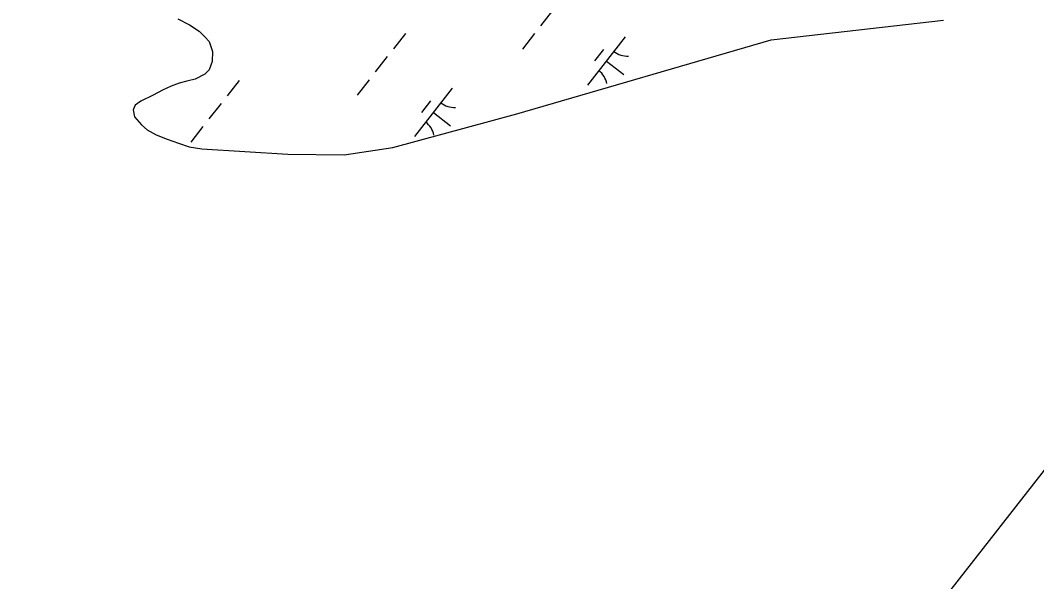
# Model space of a CAD drawing. Extents: x 3896831 to 3918110, y 171006 to 193349.
# Drawn here: x 3908805 to 3909636, y 176349 to 176808 of the extents above; entities that cross this region are included whole.
import ezdxf

# ---------------------------------------------------------------- set-up
doc = ezdxf.new("R2010")
doc.units = 0
for name, color, linetype in [('V-GRID-FRAM', 7, 'Continuous'), ('V-GRID-MAJR', 7, 'Continuous'), ('V-WETL-SWMP', 7, 'Continuous')]:
    doc.layers.add(name, color=color, linetype=linetype)

msp = doc.modelspace()

# ---------------------------------------------------------------- linework, layer by layer
at = {"layer": 'V-GRID-FRAM'}
msp.add_lwpolyline([(3916044.94, 184610.04), (3906752.77, 172754.13), (3900055.07, 177809.84), (3909313.29, 189695.82), (3916044.94, 184610.04)], dxfattribs=at)
at = {"layer": 'V-GRID-MAJR'}
msp.add_spline([(3909752.76, 175802.03), (3909660.52, 181175.42), (3909556.5, 187235.56), (3909500.71, 190486.24)], degree=3, dxfattribs=at)
at = {"layer": 'V-WETL-SWMP'}
for p, q in [((3909240.32, 176815.87), (3909230.45, 176803.27)), ((3908933.96, 176808.99), (3908943.66, 176804.18)), ((3908943.66, 176804.18), (3908951.55, 176798.82)), ((3909418.92, 176791.76), (3909559.7, 176807.8)), ((3908951.55, 176798.82), (3908956.26, 176794.32)), ((3909120.05, 176797.11), (3909110.18, 176784.52)), ((3909225.51, 176796.98), (3909215.64, 176784.38)), ((3908956.26, 176794.32), (3908959.58, 176790.44)), ((3908959.58, 176790.44), (3908962.41, 176782.38)), ((3909211.2, 176731.52), (3909418.92, 176791.76)), ((3909299.65, 176794.24), (3909268.8, 176754.89)), ((3908962.41, 176782.38), (3908962.24, 176774.18)), ((3909105.25, 176778.22), (3909095.38, 176765.63)), ((3909281.85, 176784.05), (3909274.45, 176774.6)), ((3908962.24, 176774.18), (3908959.69, 176767.24)), ((3909284.23, 176774.57), (3909298.39, 176763.46)), ((3908956.21, 176763.71), (3908948.33, 176759.87)), ((3908959.69, 176767.24), (3908956.21, 176763.71)), ((3908928.6, 176753.89), (3908921.53, 176750.84)), ((3908935.05, 176756.35), (3908928.6, 176753.89)), ((3908941.29, 176758.02), (3908935.05, 176756.35)), ((3908948.33, 176759.87), (3908941.29, 176758.02)), ((3908984.2, 176758.74), (3908974.33, 176746.14)), ((3909090.44, 176759.33), (3909080.57, 176746.74)), ((3908914.04, 176746.59), (3908903.74, 176741.81)), ((3908921.53, 176750.84), (3908914.04, 176746.59)), ((3909158.26, 176752.29), (3909127.41, 176712.94)), ((3908899.27, 176738.5), (3908897.59, 176734.74)), ((3908903.74, 176741.81), (3908899.27, 176738.5)), ((3908969.4, 176739.85), (3908959.53, 176727.26)), ((3909140.46, 176742.1), (3909133.06, 176732.65)), ((3908897.59, 176734.74), (3908898.67, 176729.11)), ((3908898.67, 176729.11), (3908904.33, 176722.39)), ((3909109.79, 176703.86), (3909211.2, 176731.52)), ((3909142.84, 176732.62), (3909157, 176721.51)), ((3908904.33, 176722.39), (3908909.05, 176718.49)), ((3908954.59, 176720.96), (3908944.72, 176708.37)), ((3908909.05, 176718.49), (3908916.36, 176714.14)), ((3908916.36, 176714.14), (3908925.49, 176710.74)), ((3908925.49, 176710.74), (3908934.62, 176707.55)), ((3908934.62, 176707.55), (3908943.36, 176704.56)), ((3908943.36, 176704.56), (3908953.73, 176702.74)), ((3909070.06, 176697.89), (3909109.79, 176703.86)), ((3908953.73, 176702.74), (3909024.06, 176698.46)), ((3909013.92, 176699.33), (3909013.73, 176699.09)), ((3909024.06, 176698.46), (3909070.06, 176697.89))]:
    msp.add_line(p, q, dxfattribs=at)
for centre, start, end in [((3909301.45, 176796.16), 231.14028, 272.68394), ((3909267.37, 176752.68), 11.14028, 52.68394), ((3909160.06, 176754.21), 231.14028, 272.68394), ((3909125.98, 176710.73), 11.14028, 52.68394)]:
    msp.add_arc(centre, 17.62, start, end, dxfattribs=at)

doc.saveas('drawing.dxf')
